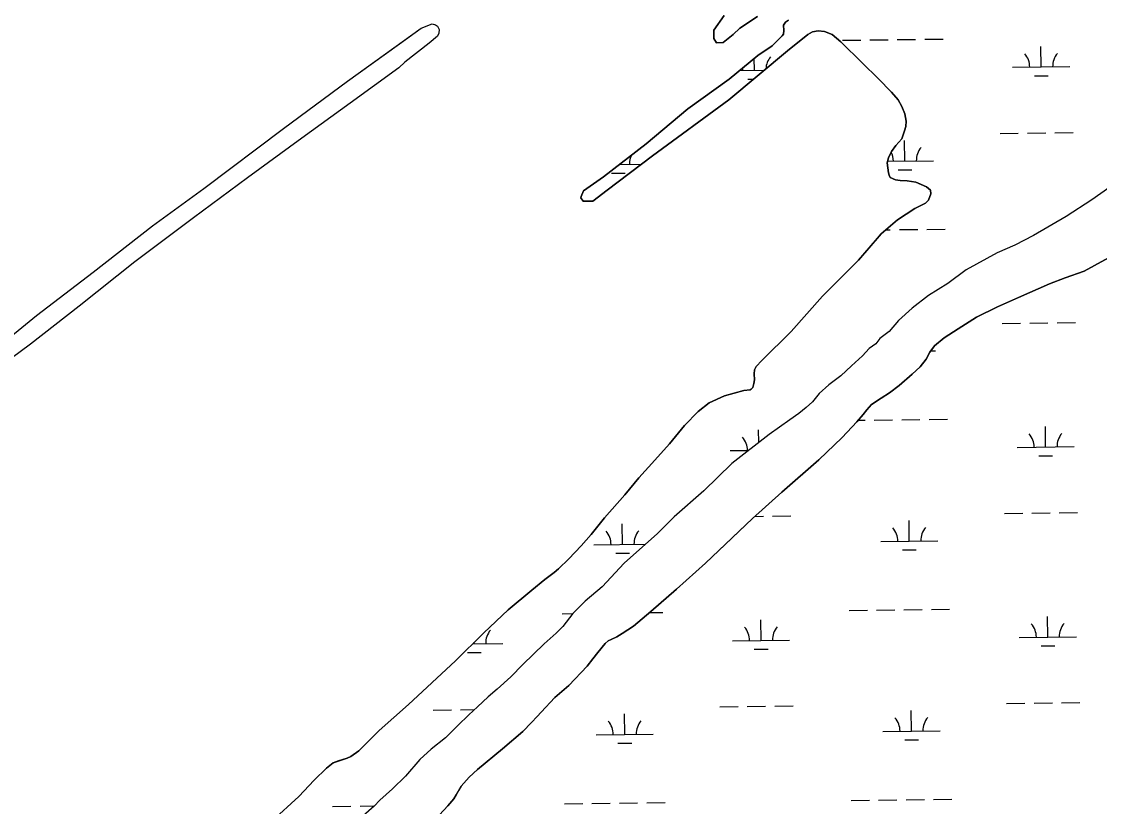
# Model space of a CAD drawing. Extents: x 3684037 to 3722149, y 433263 to 459021.
# Drawn here: x 3694697 to 3696583, y 451561 to 452936 of the extents above; entities that cross this region are included whole.
import ezdxf

# ---------------------------------------------------------------- set-up
doc = ezdxf.new("R2010")
doc.units = 0
for name, color, linetype in [('V-RIVR-EDGE', 7, 'Continuous'), ('V-TOPO-SHOR', 7, 'Continuous'), ('V-WETL-SWMP', 7, 'Continuous')]:
    doc.layers.add(name, color=color, linetype=linetype)

msp = doc.modelspace()

# ---------------------------------------------------------------- linework, layer by layer
at = {"layer": 'V-RIVR-EDGE'}
msp.add_spline([(3696491, 456957), (3696499.5, 456945.3), (3696522.4, 456915.4), (3696551.1, 456881.7), (3696592.6, 456839.6), (3696607.9, 456824.6), (3696661.6, 456762.2), (3696696.3, 456732.6), (3696736.6, 456690.4), (3696783, 456647.4), (3696798.7, 456631.6), (3696862.9, 456574.8), (3696899.6, 456542.8), (3696931.1, 456518.5), (3696942.4, 456503.5), (3696952.4, 456495), (3696962.1, 456487.7), (3696987.2, 456470.6), (3697014.6, 456451.5), (3697061, 456420.3), (3697092.5, 456395.6), (3697134.1, 456360.7), (3697166.8, 456335.5), (3697185.7, 456316.5), (3697201.5, 456298.2), (3697211.5, 456284.5), (3697233.7, 456256.1), (3697255.9, 456231), (3697279.3, 456203.8), (3697316.4, 456164.9), (3697353.5, 456124), (3697376.9, 456099.7), (3697406.3, 456076.1), (3697430.1, 456057.9), (3697450.3, 456044.9), (3697520.1, 455982.4), (3697544.3, 455963.4), (3697581.9, 455942.3), (3697614.6, 455926), (3697632.8, 455913.8), (3697662.2, 455891.9), (3697710.3, 455848.1), (3697757.4, 455800.7), (3697792.1, 455767), (3697833.3, 455729.3), (3697868.4, 455696.9), (3697895.8, 455673.4), (3697933.7, 455633.7), (3697972.9, 455598.4), (3698039.5, 455539.6), (3698090.3, 455492.1), (3698135.9, 455447.6), (3698177, 455406.6), (3698217.7, 455359.2), (3698254.4, 455321.1), (3698281.5, 455292.7), (3698316.2, 455265.5), (3698357.4, 455240.8), (3698382, 455222.1), (3698407.8, 455195), (3698430.8, 455163.4), (3698450.9, 455141.9), (3698487.7, 455113.9), (3698517.5, 455091.2), (3698534.1, 455077), (3698556.2, 455049.4), (3698582.5, 455019.8), (3698614.7, 454987), (3698657.1, 454947.3), (3698691.4, 454913.6), (3698718, 454887.3), (3698807.2, 454806.6), (3698837.4, 454775.8), (3698881.4, 454739.7), (3698910.5, 454713.7), (3698949.2, 454677.6), (3698989.1, 454637.1), (3699039.1, 454591.7), (3699066.6, 454562.9), (3699088.8, 454545.5), (3699187.2, 454465.2), (3699228.4, 454429.9), (3699268.3, 454393.8), (3699300.6, 454360.6), (3699328.8, 454330.6), (3699382.5, 454285.1), (3699427.3, 454244.2), (3699474.5, 454199.6), (3699500.3, 454170.4), (3699532.6, 454139.2), (3699563.2, 454114.5), (3699588.7, 454093.8), (3699608.4, 454073.9), (3699636.7, 454041.5), (3699659.2, 454015.6), (3699675.8, 453998.5), (3699727, 453942.6), (3699768.9, 453898), (3699807.6, 453854.7), (3699829.4, 453837.6), (3699865.8, 453811.2), (3699885.1, 453793.8), (3699924.7, 453762.6), (3699939.6, 453754.8), (3699950.9, 453754.4), (3699975.6, 453746.7), (3700001.8, 453731.2), (3700023.6, 453714.2), (3700032.9, 453700.8), (3700036.1, 453688.7), (3700042.2, 453679.4), (3700052.6, 453667.2), (3700065.9, 453651), (3700072.4, 453638.5), (3700079.6, 453627.9), (3700095.3, 453607.3), (3700141.3, 453551.4), (3700161.5, 453521.4), (3700185.6, 453491.4), (3700219.9, 453452.9), (3700237.2, 453429.8), (3700255.4, 453407.5), (3700340.9, 453326.4), (3700393.4, 453280.6), (3700435.7, 453243.7), (3700480.9, 453207.6), (3700509.2, 453188.5), (3700535, 453172.3), (3700559.3, 453156.5), (3700600.4, 453130.9), (3700613.8, 453121.2), (3700623.5, 453116.3), (3700639.2, 453100.5), (3700647.7, 453090.7), (3700674.7, 453074.9), (3700691.3, 453060.7), (3700727.6, 453033.9), (3700758.2, 453008.8), (3700801.4, 452977.5), (3700837.4, 452952.4), (3700871.7, 452924.8), (3700904, 452898.4), (3700927.8, 452881), (3700958.4, 452857.9), (3701015.3, 452808), (3701048.4, 452780.4), (3701075.5, 452763), (3701104.9, 452743.5), (3701127.2, 452730.9), (3701156.6, 452713.4), (3701182.9, 452695.6), (3701204.7, 452682.2), (3701235.4, 452666.3), (3701255.6, 452654.1), (3701285.8, 452633), (3701312.9, 452607.1), (3701321.3, 452599.8), (3701332.2, 452591.7), (3701350.4, 452577.5), (3701370.6, 452560.4), (3701389.1, 452544.6), (3701408.9, 452532), (3701434.4, 452518.6), (3701456.2, 452512.1), (3701467.1, 452506.4), (3701486, 452491), (3701499.8, 452482.1), (3701518.7, 452468.3), (3701537.7, 452454.1), (3701554.3, 452439.5), (3701575.2, 452422.9), (3701592.2, 452410.3), (3701622.5, 452387.2), (3701647.1, 452368.5), (3701696.3, 452326.7), (3701727.8, 452300.4), (3701754, 452278.9), (3701780.7, 452258.2), (3701815.4, 452234.2), (3701863.8, 452194.9), (3701890.4, 452176.2), (3701916.7, 452162), (3701938.9, 452143.3), (3701962.3, 452129.9), (3701986.9, 452112.1), (3702012, 452090.6), (3702032.9, 452074.4), (3702051.1, 452058.6), (3702109.2, 452006.7), (3702158, 451973.4), (3702192.7, 451944.2), (3702212.1, 451923.9), (3702228.2, 451910.1), (3702239.6, 451906), (3702258.9, 451893.5), (3702276.7, 451876), (3702294.8, 451861.4), (3702325.5, 451839.1), (3702353.8, 451816.4), (3702388.5, 451789.6), (3702409.1, 451772.6), (3702442.6, 451743.4), (3702493.4, 451700.4), (3702516.8, 451677.7), (3702543.8, 451656.2), (3702589, 451624.5), (3702615.7, 451603.9), (3702648.4, 451577.9), (3702681.1, 451551.1), (3702714.1, 451522.3), (3702744.8, 451496.4), (3702761.8, 451479.4), (3702791.6, 451448.6), (3702806.5, 451427.9), (3702821.8, 451408), (3702843.2, 451386.6), (3702872.3, 451361), (3702910.6, 451327.8), (3702933.2, 451303), (3702957.8, 451275.5), (3702989.2, 451239), (3703050.2, 451184.3), (3703086, 451144.9), (3703114.7, 451113.3), (3703144.5, 451080.1), (3703160.6, 451061.9), (3703178, 451046.9), (3703202.6, 451019.7), (3703240.5, 450979.6), (3703264.7, 450956.5), (3703289.7, 450930.1), (3703316.7, 450902.2), (3703339.7, 450878.7), (3703374.4, 450840.2), (3703418.4, 450788.3), (3703459.1, 450738.8), (3703496.2, 450699.5), (3703592.6, 450595.8), (3703613.2, 450579.6), (3703630.9, 450558.9), (3703650.2, 450530.5), (3703671.6, 450496.5), (3703693.4, 450468.2), (3703725.2, 450432.9), (3703758.3, 450400.9), (3703788.6, 450373.7), (3703807.1, 450353), (3703820.4, 450338), (3703843, 450309.3), (3703868.4, 450275.6), (3703879.2, 450255.8), (3703887.7, 450233.5), (3703893.7, 450223.8), (3703916.3, 450193.4), (3703936, 450167.5), (3703951, 450147.7), (3704020.7, 450060.9), (3704036.8, 450041.5), (3704044.1, 450029.8), (3704061.8, 450007.9), (3704081.2, 449986.4), (3704102.9, 449954.4), (3704113.4, 449937.8), (3704138.4, 449903.4), (3704157.7, 449880.3), (3704175.5, 449851.9), (3704189.1, 449830), (3704204.9, 449813.4), (3704221.8, 449792.8), (3704273.8, 449711.8), (3704281.4, 449690.7), (3704297.1, 449666), (3704324.1, 449622.3), (3704340.6, 449601.6), (3704382.9, 449536), (3704402.7, 449506.8), (3704416, 449482.5), (3704431.7, 449459.4), (3704449.4, 449437.2), (3704472, 449410.4), (3704491.3, 449390.6), (3704521.2, 449354.9), (3704545.8, 449323.7), (3704553.8, 449308.3), (3704563.1, 449292.1), (3704576.8, 449271.1), (3704594.9, 449242.3), (3704618.7, 449204.2), (3704654.9, 449156), (3704685.2, 449111.9), (3704709.7, 449071.8), (3704733.9, 449034.1), (3704765.7, 448985.9), (3704789.9, 448945), (3704815.3, 448906.5), (3704829.3, 448881.4), (3704849.9, 448850.2), (3704868.8, 448820.7), (3704885, 448801.6), (3704901.1, 448781), (3704914, 448762.3), (3704925.6, 448740.1), (3704932.5, 448726.7), (3704949.8, 448698.4), (3704967.6, 448682.5), (3704988.1, 448670.8), (3705014.8, 448656.9), (3705046.3, 448639.9), (3705064.1, 448624.5), (3705092.3, 448592.1), (3705105.2, 448573.4), (3705120.5, 448554), (3705145.9, 448522.8), (3705180.2, 448483.9), (3705197.5, 448460.4), (3705228.5, 448416.2), (3705268.8, 448365.6), (3705295.8, 448328.3), (3705331.7, 448279.3), (3705359.5, 448238.8), (3705380, 448203.1), (3705402.2, 448152.5), (3705422.2, 448102), (3705439.5, 448066.3), (3705459.3, 448025.4)], degree=3, dxfattribs=at)
at = {"layer": 'V-TOPO-SHOR'}
for points in [[(3694642.7, 452355.4), (3694722.9, 452421.1), (3694822.1, 452497), (3694925.9, 452577.7), (3695015.7, 452643.5), (3695155.5, 452748.1), (3695267.5, 452830.9), (3695358.7, 452896.7), (3695396.5, 452924), (3695415.4, 452931.4), (3695421.7, 452929.6), (3695425.1, 452927.2), (3695428, 452921.5), (3695427.1, 452915.3), (3695424.8, 452910), (3695410.2, 452897.4), (3695367.7, 452864.3), (3695357.4, 452854.6)], [(3696039, 452937.7), (3696033.8, 452934.6), (3696030.3, 452929.3), (3696031, 452919.9), (3696030.5, 452913.4), (3696028.2, 452910.4), (3696010.8, 452893.1), (3695985.8, 452876.3), (3695935.2, 452834.9), (3695863, 452782.7), (3695790.3, 452721.6), (3695715.2, 452663.5), (3695680.2, 452639.4), (3695676.3, 452629.4), (3695675.7, 452627), (3695679.9, 452621.2), (3695697, 452620.8), (3695722, 452640.6), (3695801.2, 452700.6), (3695934.5, 452798.4), (3696037.4, 452884.1), (3696072.9, 452912.8), (3696081.1, 452917.7), (3696091.1, 452919), (3696102.3, 452918), (3696115.9, 452912.9), (3696130.8, 452900.1), (3696169, 452862.4), (3696196.4, 452835.8), (3696219.7, 452812), (3696231.1, 452798.6), (3696237.7, 452786.9), (3696242.6, 452774.1), (3696245.2, 452761.1), (3696244.7, 452751.7), (3696242.5, 452744), (3696237.4, 452730.4), (3696227, 452718.5), (3696219.5, 452707.8), (3696214.3, 452697.2), (3696212.1, 452688.3), (3696214.1, 452670.7), (3696215.4, 452666.6), (3696217.2, 452662.5), (3696226.7, 452658.5), (3696234.9, 452657.4), (3696246.7, 452656.4), (3696262, 452654.3), (3696281, 452646.3), (3696287.5, 452640.5), (3696288.2, 452634.1), (3696284.2, 452622.8), (3696279, 452617.5), (3696260.3, 452608.4), (3696230, 452588.5), (3696201.5, 452564), (3696161.6, 452517.5), (3696099, 452454.8), (3696043.9, 452392.8), (3695992.3, 452342), (3695982.4, 452331.9), (3695979.6, 452326), (3695979.1, 452318.9), (3695979.8, 452308.3), (3695978.8, 452301.8), (3695976.5, 452294.7), (3695973.6, 452291.8), (3695971.9, 452290.6), (3695961.3, 452289.8), (3695927.3, 452280.5), (3695900.4, 452267.8)], [(3695926.5, 452946), (3695908.6, 452920.5), (3695908.8, 452905.8), (3695913.1, 452898.2), (3695924.8, 452898.9), (3695942.3, 452912.7), (3695953.9, 452924.1), (3695984.8, 452944.5)], [(3695357.4, 452854.6), (3695271.8, 452792.8), (3695187.3, 452731.4), (3695092.3, 452661.8), (3694997.8, 452591.6), (3694895.3, 452514.7), (3694797.6, 452437.4), (3694712.6, 452370.8), (3694630.9, 452310.9)], [(3696617.6, 452656.8), (3696570.1, 452623.5), (3696525, 452594.4), (3696468, 452561), (3696435.6, 452544), (3696404.5, 452530.6), (3696350.4, 452500.8), (3696318.2, 452476.7), (3696284.1, 452456.1), (3696255.4, 452433.8), (3696232, 452412.1), (3696215.1, 452393), (3696199.3, 452380.9), (3696191.8, 452371.3), (3696180.6, 452363.4), (3696169, 452350.2), (3696149.7, 452332.8), (3696131, 452315.3), (3696109.9, 452299.7), (3696093, 452284.6), (3696081.4, 452269.7), (3696070.3, 452260.1), (3696057.4, 452249.2), (3696041.5, 452238.2), (3696005.1, 452212.8), (3695940.1, 452162), (3695891.1, 452114), (3695839.1, 452068.2), (3695809.8, 452039.3), (3695751.4, 451987.6), (3695712.9, 451946.2), (3695683.6, 451920.9), (3695662, 451899.3), (3695644.1, 451876.7), (3695632.4, 451864.7), (3695611.4, 451846.1), (3695592.2, 451827.6), (3695574.2, 451810.1), (3695553.2, 451788.6), (3695529.3, 451766.9), (3695513.4, 451753.6), (3695494.7, 451736.1), (3695479.5, 451721.6), (3695460.3, 451703), (3695438.7, 451681.5), (3695413.6, 451661.6), (3695394.2, 451643.5), (3695369.1, 451614.6), (3695346.3, 451592.5), (3695324.2, 451572.6), (3695314.3, 451561.8), (3695295.1, 451545)], [(3696617.1, 452531.6), (3696556.6, 452498.7), (3696523.6, 452487), (3696495.9, 452476.5), (3696441.8, 452452.6), (3696404.7, 452436.1), (3696368.3, 452417.8), (3696336, 452397.8), (3696311.4, 452382.1), (3696295, 452367.6), (3696286.8, 452356.8), (3696279.9, 452344.3), (3696269.4, 452331.1), (3696255.4, 452318.5), (3696232.6, 452298.6), (3696216.2, 452285.3), (3696201.5, 452276.3), (3696184.5, 452265.3), (3696176.4, 452255.8), (3696170, 452247.4), (3696158.9, 452234.8), (3696133.3, 452207.2), (3696092.4, 452168.1), (3696027.4, 452111.5), (3695976, 452065.7), (3695928.1, 452020), (3695894.2, 451987.6), (3695843.3, 451941.8), (3695798.3, 451902.7), (3695767.9, 451876.8), (3695747.9, 451864), (3695738.5, 451858.6), (3695729.1, 451853.7), (3695723.8, 451851.3), (3695718.6, 451846.5), (3695705.8, 451830.9), (3695696.5, 451820.1), (3695686.6, 451806.9), (3695654.5, 451773.3), (3695630.5, 451752.2), (3695606.6, 451726.4), (3695599.6, 451719.2), (3695589.7, 451708.4), (3695574.5, 451692.8), (3695538.8, 451662.6), (3695494.9, 451625.9), (3695480.3, 451612.6), (3695466.3, 451597), (3695462.3, 451589.9), (3695457.7, 451581.5), (3695453.6, 451575), (3695443.2, 451562.4), (3695406.4, 451522.7)], [(3695900.4, 452267.8), (3695881.2, 452252.8), (3695857.4, 452228.3), (3695830.8, 452196.1), (3695805.3, 452167.5), (3695777.5, 452136.5), (3695752.7, 452106.7), (3695717.3, 452066.8), (3695693.6, 452037.6), (3695676.3, 452017.4), (3695654.8, 451994.7), (3695636.8, 451977.4), (3695629.3, 451970.8), (3695613, 451958.8), (3695590.3, 451940.2), (3695548.4, 451905.5), (3695506, 451865.4), (3695456.7, 451816.5), (3695374.3, 451740), (3695323.1, 451694.5), (3695287.2, 451658.7), (3695273.2, 451649.1), (3695266.8, 451646), (3695251.5, 451641.1), (3695242.2, 451638), (3695230.5, 451628.4), (3695209.1, 451607.5), (3695182.4, 451578.9), (3695134.8, 451535.9)]]:
    msp.add_lwpolyline(points, dxfattribs=at)
at = {"layer": 'V-WETL-SWMP'}
for p, q in [((3696133.6, 452902.7), (3696165.6, 452903.1)), ((3696181.6, 452903.3), (3696213.6, 452903.6)), ((3696229.6, 452903.8), (3696261.6, 452904.2)), ((3696277.6, 452904.4), (3696309.6, 452904.7)), ((3696481.5, 452856), (3696481, 452892)), ((3695979.6, 452850.2), (3695979.3, 452871)), ((3696431.5, 452855.4), (3696531.4, 452856.6)), ((3695953.4, 452849.9), (3695996.9, 452850.4)), ((3695967.8, 452834.6), (3695978.1, 452834.7)), ((3696469.6, 452840.4), (3696493.6, 452840.7)), ((3696409.4, 452739.7), (3696441.4, 452740.1)), ((3696457.4, 452740.3), (3696489.4, 452740.6)), ((3696505.4, 452740.8), (3696537.4, 452741.2)), ((3696242.9, 452691.3), (3696242.5, 452727.3)), ((3695743.7, 452685.5), (3695781.9, 452686)), ((3696212.8, 452691), (3696292.9, 452691.9)), ((3695729.2, 452669.9), (3695753.2, 452670.2)), ((3696231.1, 452675.8), (3696255.1, 452676.1)), ((3696209.5, 452570.9), (3696217.4, 452571)), ((3696233.4, 452571.2), (3696265.4, 452571.5)), ((3696281.4, 452571.7), (3696313.4, 452572.1)), ((3696413.3, 452407.1), (3696445.3, 452407.4)), ((3696461.3, 452407.6), (3696493.3, 452408)), ((3696509.3, 452408.2), (3696541.3, 452408.6)), ((3696288.6, 452359.2), (3696296.7, 452359.3)), ((3696161.4, 452237.6), (3696173.3, 452237.8)), ((3696189.3, 452237.9), (3696221.3, 452238.3)), ((3696237.3, 452238.5), (3696269.3, 452238.9)), ((3696285.3, 452239.1), (3696317.3, 452239.4)), ((3695987.2, 452198.7), (3695986.9, 452220.8)), ((3696489.2, 452190.7), (3696488.8, 452226.7)), ((3695937.3, 452184.3), (3695969.1, 452184.6)), ((3696439.2, 452190.1), (3696539.2, 452191.3)), ((3696477.4, 452175.1), (3696501.4, 452175.4)), ((3695980, 452069.3), (3695995.3, 452069.5)), ((3696011.3, 452069.7), (3696043.3, 452070.1)), ((3696250.6, 452026), (3696250.2, 452062)), ((3696417.1, 452074.4), (3696449.1, 452074.8)), ((3696465.1, 452075), (3696497.1, 452075.3)), ((3696513.1, 452075.5), (3696545.1, 452075.9)), ((3695748.7, 452020.2), (3695748.3, 452056.2)), ((3696200.6, 452025.5), (3696300.6, 452026.6)), ((3695698.7, 452019.6), (3695788.7, 452020.7)), ((3695736.9, 452004.6), (3695760.9, 452004.9)), ((3696238.8, 452010.5), (3696262.8, 452010.8)), ((3695643.3, 451898.9), (3695661.9, 451899.1)), ((3695796, 451900.7), (3695819.3, 451900.9)), ((3696145.2, 451904.7), (3696177.2, 451905.1)), ((3696193.2, 451905.3), (3696225.2, 451905.7)), ((3696241.2, 451905.9), (3696273.2, 451906.2)), ((3696289.2, 451906.4), (3696321.2, 451906.8)), ((3696493.1, 451858), (3696492.6, 451894)), ((3695991.2, 451852.2), (3695990.8, 451888.2)), ((3695941.2, 451851.6), (3696041.2, 451852.8)), ((3696443.1, 451857.5), (3696543.1, 451858.6)), ((3695486.8, 451846.3), (3695539.3, 451846.9)), ((3695489.3, 451846.4), (3695489.3, 451848.8)), ((3695979.4, 451836.6), (3696003.4, 451836.9)), ((3696481.2, 451842.5), (3696505.2, 451842.7)), ((3695477.5, 451830.8), (3695501.5, 451831.1)), ((3696421, 451741.8), (3696453, 451742.1)), ((3696469, 451742.3), (3696501, 451742.7)), ((3696517, 451742.9), (3696549, 451743.2)), ((3695417.3, 451730.1), (3695449.3, 451730.5)), ((3695465.3, 451730.6), (3695489.2, 451730.9)), ((3695752.6, 451687.5), (3695752.2, 451723.5)), ((3695919.1, 451735.9), (3695951.1, 451736.3)), ((3695967.1, 451736.5), (3695999.1, 451736.8)), ((3696015.1, 451737), (3696047.1, 451737.4)), ((3696254.5, 451693.4), (3696254.1, 451729.4)), ((3695702.6, 451687), (3695802.6, 451688.1)), ((3696204.5, 451692.8), (3696304.5, 451694)), ((3695740.8, 451672), (3695764.8, 451672.3)), ((3696242.7, 451677.8), (3696266.7, 451678.1)), ((3696149.1, 451572.1), (3696181, 451572.5)), ((3696197, 451572.6), (3696229, 451573)), ((3696245, 451573.2), (3696277, 451573.6)), ((3696293, 451573.8), (3696325, 451574.1)), ((3695241.3, 451561.5), (3695273.3, 451561.9)), ((3695289.3, 451562.1), (3695314.8, 451562.4)), ((3695647.2, 451566.2), (3695679.2, 451566.6)), ((3695695.2, 451566.8), (3695727.2, 451567.2)), ((3695743.2, 451567.4), (3695775.2, 451567.7)), ((3695791.2, 451567.9), (3695823.2, 451568.3))]:
    msp.add_line(p, q, dxfattribs=at)
for points in [[(3694642.7, 452355.4), (3694722.9, 452421.1), (3694822.1, 452497), (3694925.9, 452577.7), (3695015.7, 452643.5), (3695155.5, 452748.1), (3695267.5, 452830.9), (3695396.5, 452924), (3695415.4, 452931.4), (3695421.7, 452929.6), (3695425.1, 452927.2), (3695428, 452921.5), (3695427.1, 452915.3), (3695424.8, 452910), (3695410.2, 452897.4), (3695367.7, 452864.3), (3695357.4, 452854.6), (3695271.8, 452792.8), (3695187.3, 452731.4), (3695092.3, 452661.8), (3694997.8, 452591.6), (3694895.3, 452514.7), (3694797.6, 452437.4), (3694712.6, 452370.8), (3694630.9, 452310.9)], [(3696270.3, 452650.8), (3696262, 452654.3), (3696246.7, 452656.4), (3696234.9, 452657.4), (3696226.7, 452658.5), (3696217.2, 452662.5), (3696215.4, 452666.6), (3696214.1, 452670.7), (3696212.1, 452688.3), (3696214.3, 452697.2), (3696219.5, 452707.8), (3696227, 452718.5), (3696237.4, 452730.4), (3696242.5, 452744), (3696244.7, 452751.7), (3696245.2, 452761.1), (3696242.6, 452774.1), (3696237.7, 452786.9), (3696231.1, 452798.6), (3696219.7, 452812), (3696196.4, 452835.8), (3696169, 452862.4), (3696130.8, 452900.1), (3696115.9, 452912.9), (3696102.3, 452918), (3696091.1, 452919), (3696081.1, 452917.7), (3696072.9, 452912.8), (3696037.4, 452884.1), (3695934.5, 452798.4), (3695801.2, 452700.6), (3695722, 452640.6), (3695697, 452620.8), (3695679.9, 452621.2), (3695675.7, 452627), (3695676.3, 452629.4), (3695680.2, 452639.4), (3695715.2, 452663.5), (3695790.3, 452721.6), (3695863, 452782.7), (3695935.2, 452834.9), (3695985.8, 452876.3), (3696010.8, 452893.1), (3696028.2, 452910.4), (3696030.6, 452913.4), (3696031, 452919.9), (3696030.3, 452929.3), (3696033.8, 452934.6), (3696039, 452937.7)], [(3695984.8, 452944.5), (3695953.9, 452924.1), (3695942.3, 452912.7), (3695924.8, 452898.9), (3695913.1, 452898.2), (3695908.8, 452905.8), (3695908.6, 452920.5), (3695926.5, 452946)], [(3695182.4, 451578.9), (3695209.1, 451607.5), (3695230.5, 451628.4), (3695242.2, 451638), (3695266.8, 451646), (3695273.2, 451649.1), (3695287.2, 451658.7), (3695323.1, 451694.5), (3695374.3, 451740), (3695456.7, 451816.5), (3695506, 451865.4), (3695548.4, 451905.5), (3695590.3, 451940.2), (3695613, 451958.8), (3695629.3, 451970.8), (3695636.8, 451977.4), (3695654.8, 451994.7), (3695676.3, 452017.4), (3695693.6, 452037.6), (3695717.3, 452066.8), (3695752.7, 452106.7), (3695777.5, 452136.5), (3695805.3, 452167.5), (3695830.8, 452196.1), (3695857.4, 452228.3), (3695881.2, 452252.8), (3695900.4, 452267.8), (3695927.3, 452280.5), (3695961.3, 452289.8), (3695971.9, 452290.6), (3695973.6, 452291.8), (3695976.5, 452294.7), (3695978.8, 452301.8), (3695979.8, 452308.3), (3695979.1, 452318.9), (3695979.6, 452326), (3695982.4, 452331.9), (3695992.3, 452342), (3696043.9, 452392.8), (3696099, 452454.8), (3696161.6, 452517.5), (3696194.9, 452556.2), (3696201.5, 452564), (3696230, 452588.5), (3696260.3, 452608.4), (3696279, 452617.5), (3696284.2, 452622.8), (3696288.2, 452634.1), (3696287.5, 452640.5), (3696281, 452646.3), (3696270.3, 452650.8)], [(3696617.6, 452656.8), (3696570.1, 452623.5), (3696525, 452594.4), (3696468, 452561), (3696435.6, 452544), (3696404.5, 452530.6), (3696350.4, 452500.8), (3696318.2, 452476.7), (3696284.1, 452456.1), (3696255.4, 452433.8), (3696232, 452412.1), (3696215.1, 452393), (3696199.3, 452380.9), (3696191.8, 452371.3), (3696180.6, 452363.4), (3696169, 452350.2), (3696149.7, 452332.8), (3696131, 452315.3), (3696109.9, 452299.7), (3696093, 452284.6), (3696081.4, 452269.7), (3696070.3, 452260.1), (3696057.4, 452249.2), (3696041.5, 452238.2), (3696005.1, 452212.8), (3695940.1, 452162), (3695891.1, 452114), (3695839.1, 452068.2), (3695809.8, 452039.3), (3695751.4, 451987.6), (3695712.9, 451946.2), (3695683.6, 451920.9), (3695662, 451899.3), (3695644.1, 451876.7), (3695632.4, 451864.7), (3695611.4, 451846.1), (3695574.2, 451810.1), (3695553.2, 451788.6), (3695529.3, 451766.9), (3695513.4, 451753.6), (3695494.7, 451736.1), (3695479.5, 451721.6), (3695460.3, 451703), (3695438.7, 451681.5), (3695413.6, 451661.6), (3695394.2, 451643.5), (3695369.1, 451614.6), (3695346.4, 451592.5), (3695324.2, 451572.6), (3695314.3, 451561.8), (3695295.1, 451545)], [(3695406.4, 451522.7), (3695443.2, 451562.4), (3695453.6, 451575), (3695457.7, 451581.5), (3695466.3, 451597), (3695480.3, 451612.6), (3695494.9, 451625.9), (3695538.8, 451662.6), (3695574.5, 451692.8), (3695589.7, 451708.4), (3695599.6, 451719.2), (3695606.6, 451726.4), (3695630.5, 451752.2), (3695654.5, 451773.3), (3695686.6, 451806.9), (3695696.5, 451820.1), (3695705.8, 451830.9), (3695718.6, 451846.5), (3695723.8, 451851.3), (3695729.1, 451853.7), (3695738.5, 451858.6), (3695747.9, 451864), (3695767.9, 451876.8), (3695798.3, 451902.7), (3695843.3, 451941.8), (3695894.2, 451987.6), (3695976, 452065.7), (3696027.4, 452111.5), (3696092.4, 452168.1), (3696133.3, 452207.2), (3696158.9, 452234.8), (3696170, 452247.4), (3696176.4, 452255.8), (3696184.5, 452265.3), (3696201.5, 452276.3), (3696216.2, 452285.3), (3696232.6, 452298.6), (3696255.4, 452318.5), (3696269.4, 452331.1), (3696279.9, 452344.3), (3696286.8, 452356.8), (3696295, 452367.6), (3696311.4, 452382.1), (3696336, 452397.8), (3696368.3, 452417.8), (3696404.7, 452436.1), (3696441.8, 452452.6), (3696495.9, 452476.5), (3696523.6, 452487), (3696556.6, 452498.7), (3696617.1, 452531.6)], [(3694693, 451102), (3694737.7, 451145.6), (3694760.8, 451170.7), (3694799.6, 451218.9), (3694856.9, 451285.6), (3694901.5, 451330.4), (3694917.8, 451342.4), (3694948.9, 451364.3), (3695004.8, 451411), (3695089, 451486.3), (3695134.8, 451535.9), (3695182.4, 451578.9)]]:
    msp.add_lwpolyline(points, dxfattribs=at)
for centre, start, end in [((3696034.8, 452851.3), 139.8949, 177.8656), ((3696426.2, 452855.8), 359.8949, 41.4385), ((3696536.7, 452857.1), 139.8949, 181.4385), ((3695924.3, 452850), 359.8949, 7.5661), ((3695796.2, 452686.6), 155.0533, 181.4385), ((3696187.6, 452691.2), 359.8949, 26.7758), ((3696298.1, 452692.5), 139.8949, 181.4385), ((3696433.9, 452190.5), 359.8949, 41.4385), ((3696544.4, 452191.8), 139.8949, 181.4385), ((3695932.1, 452184.7), 359.8949, 41.4385), ((3695693.5, 452020), 359.8949, 41.4385), ((3695804, 452021.3), 139.8949, 181.4385), ((3696195.4, 452025.9), 359.8949, 41.4385), ((3696305.9, 452027.2), 139.8949, 181.4385), ((3695935.9, 451852), 359.8949, 41.4385), ((3696046.4, 451853.3), 139.8949, 181.4385), ((3696437.8, 451857.9), 359.8949, 41.4385), ((3696548.3, 451859.2), 139.8949, 181.4385), ((3695544.5, 451847.5), 139.8949, 181.4385), ((3695697.4, 451687.4), 359.8949, 41.4385), ((3695807.9, 451688.7), 139.8949, 181.4385), ((3696199.2, 451693.2), 359.8949, 41.4385), ((3696309.7, 451694.5), 139.8949, 181.4385)]:
    msp.add_arc(centre, 35.2, start, end, dxfattribs=at)

doc.saveas('drawing.dxf')
